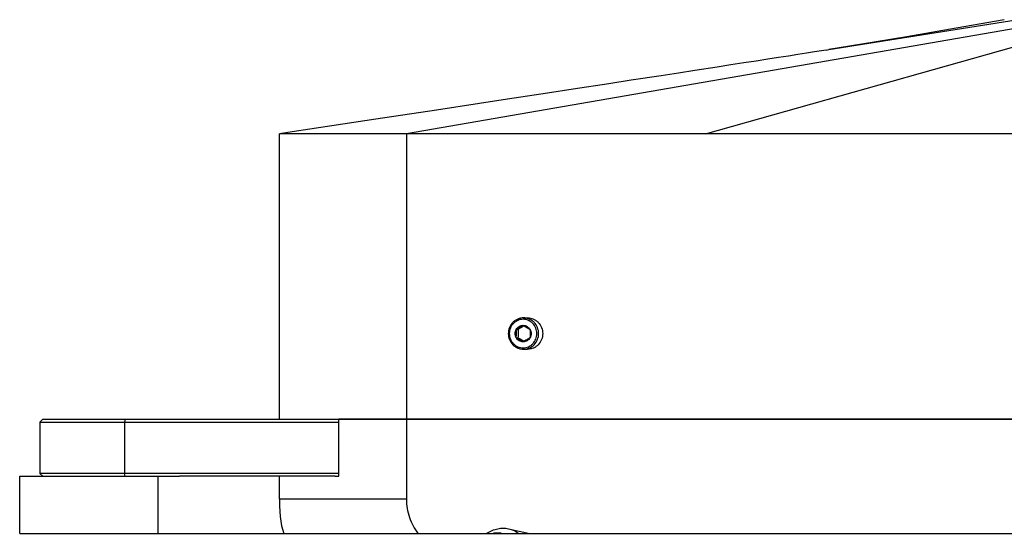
# Model space of a CAD drawing. Header units: millimetres. Extents: x -491 to 2059, y -393 to 795.
# Tile 292 of 323: x 1465 to 1534, y 175 to 211. Entities that reach past the tile are written whole.
import ezdxf

# ---------------------------------------------------------------- set-up
doc = ezdxf.new("R2010")
doc.units = ezdxf.units.MM
doc.header["$LTSCALE"] = 462.55
doc.layers.get('0').update_dxf_attribs({"linetype": 'CONTINUOUS'})
for name, color, linetype in [('_0219_COVER_TOP_PBL89', 7, 'CONTINUOUS'), ('_0302_DELTA_BOTTOM_COVER-3T_PBL108', 7, 'CONTINUOUS'), ('A2200202_ABL100', 7, 'CONTINUOUS'), ('DR1SM11A1001_ABL95', 7, 'CONTINUOUS'), ('DR1SM11P1002_PBL104', 7, 'CONTINUOUS'), ('DR1SM11P1003_PBL96', 7, 'CONTINUOUS'), ('M2000103__PBL88', 7, 'CONTINUOUS'), ('M2200103_PBL133', 7, 'CONTINUOUS'), ('M2200201_PBL101', 7, 'CONTINUOUS'), ('M2200301_PBL202', 7, 'CONTINUOUS'), ('P9140503_BOLT_PBL206', 7, 'CONTINUOUS'), ('오른쪽_7_VBL87', 7, 'CONTINUOUS')]:
    doc.layers.add(name, color=color, linetype=linetype)

# ---------------------------------------------------------------- blocks, each defined once
blk = doc.blocks.new('M2000103__PBL88', base_point=(2967.45, 1434.68))
at = {"layer": 'M2000103__PBL88', "color": 7}
for p, q in [((2719.02, 1439.68), (2718.52, 1439.18)), ((2718.52, 1439.18), (2718.52, 1430.18)), ((2718.52, 1439.18), (2770.88, 1439.18)), ((2719.02, 1439.68), (2770.88, 1439.68)), ((2719.02, 1429.68), (2718.52, 1430.18)), ((2770.88, 1430.18), (2718.52, 1430.18)), ((2770.22, 1429.68), (2742.97, 1429.68))]:
    blk.add_line(p, q, dxfattribs=at)
at = {"layer": 'M2000103__PBL88', "color": 2}
for p, q in [((2733.48, 1439.68), (2733.35, 1439.18)), ((2733.35, 1439.18), (2733.35, 1430.18)), ((2733.48, 1429.68), (2733.35, 1430.18))]:
    blk.add_line(p, q, dxfattribs=at)
blk = doc.blocks.new('_0219_COVER_TOP_PBL89', base_point=(2975.92, 1474.68))
at = {"layer": '_0219_COVER_TOP_PBL89', "color": 2}
for p, q in [((2898.36, 1509.68), (2782.73, 1489.68)), ((2835.11, 1489.68), (2905.92, 1509.68)), ((2856.7, 1504.43), (2889.53, 1509.68)), ((2782.73, 1489.68), (2782.73, 1439.68))]:
    blk.add_line(p, q, dxfattribs=at)
at = {"layer": '_0219_COVER_TOP_PBL89', "color": 7}
for p, q in [((2852.78, 1503.81), (2851.26, 1503.57)), ((2854.17, 1504.03), (2852.78, 1503.81)), ((2855.41, 1504.22), (2854.17, 1504.03)), ((2856.23, 1504.35), (2855.41, 1504.22)), ((2856.25, 1504.36), (2856.7, 1504.43)), ((2841.84, 1502.1), (2839.56, 1501.75)), ((2843.99, 1502.43), (2841.84, 1502.1)), ((2845.99, 1502.74), (2843.99, 1502.43)), ((2847.87, 1503.04), (2845.99, 1502.74)), ((2849.62, 1503.31), (2847.87, 1503.04)), ((2851.26, 1503.57), (2849.62, 1503.31)), ((2830.39, 1500.33), (2827.33, 1499.86)), ((2833.21, 1500.77), (2830.39, 1500.33)), ((2837.13, 1501.37), (2833.21, 1500.77)), ((2839.56, 1501.75), (2837.13, 1501.37)), ((2822.08, 1499.06), (2818.19, 1498.46)), ((2827.33, 1499.86), (2822.08, 1499.06)), ((2807.44, 1496.82), (2800.4, 1495.75)), ((2811.9, 1497.5), (2807.44, 1496.82)), ((2818.19, 1498.46), (2811.9, 1497.5)), ((2800.4, 1495.75), (2795.52, 1495)), ((2787.97, 1493.85), (2777.37, 1492.24)), ((2795.52, 1495), (2787.97, 1493.85)), ((2760.5, 1439.68), (2760.5, 1489.68)), ((3191.33, 1489.68), (2760.5, 1489.68)), ((2893.13, 1439.68), (2770.88, 1439.68))]:
    blk.add_line(p, q, dxfattribs=at)
for points in [[(2887.43, 1509.68), (2879.01, 1508.19), (2870.37, 1506.69), (2862.46, 1505.37), (2856.7, 1504.43)], [(2777.37, 1492.24), (2765.8, 1490.49), (2762.72, 1490.02), (2760.5, 1489.68)]]:
    blk.add_lwpolyline(points, dxfattribs=at)
blk = doc.blocks.new('DR1SM11P1003_PBL96', base_point=(2988.4, 1059.51))
at = {"layer": 'DR1SM11P1003_PBL96', "color": 7}
blk.add_line((2728.59, 1419.68), (2898.4, 1419.68), dxfattribs=at)
blk = doc.blocks.new('DR1SM11P1002_PBL104', base_point=(2728.98, 1424.68))
at = {"layer": 'DR1SM11P1002_PBL104', "color": 7}
for p, q in [((2714.99, 1419.68), (2714.99, 1429.68)), ((2714.99, 1429.68), (2742.97, 1429.68)), ((2739.27, 1419.68), (2739.27, 1429.68)), ((2714.99, 1419.68), (2728.59, 1419.68))]:
    blk.add_line(p, q, dxfattribs=at)
blk = doc.blocks.new('DR1SM11A1001_ABL95', base_point=(2988.4, 1064.51))
at = {"layer": 'DR1SM11P1002_PBL104'}
blk.add_blockref('DR1SM11P1002_PBL104', (2728.98, 1424.68), dxfattribs=at)
at = {"layer": 'DR1SM11P1003_PBL96'}
blk.add_blockref('DR1SM11P1003_PBL96', (2988.4, 1059.51), dxfattribs=at)
blk = doc.blocks.new('M2200201_PBL101', base_point=(2797.09, 1393.59))
at = {"layer": 'M2200201_PBL101', "color": 7}
for p, q in [((2800.62, 1420.49), (2804.32, 1419.68)), ((2785.58, 1390.32), (2785.94, 1392.48)), ((2802.44, 1392.48), (2802.08, 1390.32)), ((2803.82, 1392.48), (2803.43, 1390.14)), ((2814.49, 1387.71), (2815.28, 1392.48)), ((2814.85, 1387.52), (2815.66, 1392.48)), ((2780.47, 1382.03), (2778.52, 1370.18)), ((2803.78, 1377.87), (2804.47, 1382.03)), ((2805.29, 1382.43), (2805.82, 1381.85)), ((2805.4, 1379.31), (2805.82, 1381.85)), ((2810.3, 1381.78), (2805.54, 1382.82)), ((2809.03, 1381.14), (2805.82, 1381.85)), ((2802.52, 1370.18), (2803.04, 1373.34)), ((2778.61, 1369.6), (2778.52, 1370.18)), ((2778.52, 1370.18), (2802.52, 1370.18)), ((2779.21, 1369.02), (2778.61, 1369.6)), ((2803.11, 1369.6), (2802.52, 1370.18)), ((2803.87, 1370), (2803.11, 1369.6)), ((2803.21, 1369.02), (2803.11, 1369.6)), ((2803.87, 1370), (2804, 1370.79)), ((2804.34, 1369.9), (2803.87, 1370)), ((2790.27, 1366.59), (2779.21, 1369.02)), ((2779.21, 1369.02), (2803.21, 1369.02)), ((2804.8, 1368.67), (2803.21, 1369.02)), ((2805.59, 1366.59), (2790.27, 1366.59))]:
    blk.add_line(p, q, dxfattribs=at)
at = {"layer": 'M2200201_PBL101', "color": 2}
for p, q in [((2803.43, 1390.14), (2802.08, 1390.32)), ((2803.43, 1390.14), (2814.49, 1387.71)), ((2814.49, 1387.71), (2814.85, 1387.52))]:
    blk.add_line(p, q, dxfattribs=at)
at = {"layer": 'M2200201_PBL101', "color": 7}
for centre, radius, start, end in [((2780.52, 1386.02), 3.34, 297.7683, 300.8983), ((2780.29, 1386.4), 3.78, 300.9404, 305.7276), ((2766.54, 1392.07), 17.17, 324.2271, 325.8283), ((2763.05, 1413.48), 35.74, 299.6638, 300.9215), ((2790.76, 1411.92), 32.88, 294.6484, 296.2431), ((2797.75, 1387.35), 9.01, 326.889, 329.8444)]:
    blk.add_arc(centre, radius, start, end, dxfattribs=at)
for points, knots in [([(2796.79, 1419.72), (2797.4, 1420.07), (2798.64, 1420.61), (2800.01, 1420.63), (2800.62, 1420.49)], [0, 0, 0, 0, 0.529615, 1, 1, 1, 1]), ([(2798, 1419.74), (2798.12, 1419.76), (2798.56, 1419.81), (2799.02, 1419.8), (2799.34, 1419.74)], [0, 0, 0, 0, 0.255894, 1, 1, 1, 1]), ([(2800.62, 1420.49), (2800.77, 1420.46), (2801.37, 1420.3), (2801.93, 1419.99), (2802.31, 1419.72)], [0, 0, 0, 0, 0.245341, 1, 1, 1, 1]), ([(2782.13, 1382.96), (2782.56, 1383.35), (2783.37, 1384.33), (2784.72, 1386.73), (2785.34, 1388.85), (2785.58, 1390.32)], [0, 0, 0, 0, 0.211358, 0.45628, 1, 1, 1, 1]), ([(2802.08, 1390.32), (2801.92, 1389.35), (2801.78, 1387.48), (2802.05, 1385.24), (2802.58, 1383.77), (2803.09, 1382.93), (2803.72, 1382.32), (2804.22, 1382.09), (2804.47, 1382.03)], [0, 0, 0, 0, 0.320866, 0.602017, 0.721521, 0.82585, 0.917013, 1, 1, 1, 1]), ([(2803.43, 1390.14), (2803.29, 1389.27), (2803.16, 1387.63), (2803.4, 1385.65), (2803.88, 1384.35), (2804.32, 1383.61), (2804.88, 1383.08), (2805.32, 1382.87), (2805.54, 1382.82)], [0, 0, 0, 0, 0.320867, 0.602017, 0.721521, 0.82585, 0.917013, 1, 1, 1, 1]), ([(2814.45, 1383.65), (2814.39, 1383.96), (2814.24, 1385.31), (2814.32, 1386.68), (2814.49, 1387.71)], [0, 0, 0, 0, 0.231836, 1, 1, 1, 1]), ([(2814.69, 1383.72), (2814.66, 1384.02), (2814.58, 1385.29), (2814.69, 1386.57), (2814.85, 1387.52)], [0, 0, 0, 0, 0.237335, 1, 1, 1, 1]), ([(2780.47, 1382.03), (2780.61, 1382.06), (2781.22, 1382.26), (2781.76, 1382.63), (2782.13, 1382.96)], [0, 0, 0, 0, 0.225389, 1, 1, 1, 1]), ([(2781.42, 1382.82), (2781.48, 1382.83), (2781.7, 1382.89), (2781.92, 1382.98), (2782.08, 1383.07)], [0, 0, 0, 0, 0.239331, 1, 1, 1, 1])]:
    blk.add_open_spline(points, degree=3, knots=knots, dxfattribs=at)
blk = doc.blocks.new('M2200103_PBL133', base_point=(2889.19, 1364.28))
at = {"layer": 'M2200103_PBL133', "color": 7}
for p, q in [((2882.43, 1363.37), (2883.37, 1369.07)), ((2892.25, 1367.21), (2891.46, 1367.29)), ((2882.43, 1363.37), (2882.77, 1362.39)), ((2895.94, 1359.5), (2882.77, 1362.39)), ((2882.77, 1362.39), (2895.61, 1362.39))]:
    blk.add_line(p, q, dxfattribs=at)
for points, knots in [([(2891.75, 1366.81), (2891.29, 1366.81), (2890.35, 1366.98), (2889.55, 1367.47), (2889.18, 1367.78)], [0, 0, 0, 0, 0.49032, 1, 1, 1, 1]), ([(2894.96, 1368.01), (2894.46, 1367.64), (2893.45, 1367.05), (2892.29, 1366.81), (2891.75, 1366.81)], [0, 0, 0, 0, 0.534362, 1, 1, 1, 1]), ([(2894.95, 1368.09), (2894.73, 1367.95), (2893.9, 1367.48), (2892.94, 1367.21), (2892.25, 1367.21)], [0, 0, 0, 0, 0.274282, 1, 1, 1, 1])]:
    blk.add_open_spline(points, degree=3, knots=knots, dxfattribs=at)
blk = doc.blocks.new('M2200301_PBL202', base_point=(2853.06, 1375.72))
at = {"layer": 'M2200301_PBL202', "color": 7}
for p, q in [((2815.44, 1383.97), (2814.65, 1384.14)), ((2891.46, 1367.29), (2833.12, 1380.09))]:
    blk.add_line(p, q, dxfattribs=at)
blk = doc.blocks.new('A2200202_ABL100', base_point=(2837.23, 1390.04))
at = {"layer": 'M2200103_PBL133'}
blk.add_blockref('M2200103_PBL133', (2889.19, 1364.28), dxfattribs=at)
at = {"layer": 'M2200201_PBL101'}
blk.add_blockref('M2200201_PBL101', (2797.09, 1393.59), dxfattribs=at)
at = {"layer": 'M2200301_PBL202'}
blk.add_blockref('M2200301_PBL202', (2853.06, 1375.72), dxfattribs=at)
blk = doc.blocks.new('_0302_DELTA_BOTTOM_COVER-3T_PBL108', base_point=(2842.38, 1380.68))
at = {"layer": '_0302_DELTA_BOTTOM_COVER-3T_PBL108', "color": 7}
for p, q in [((2770.88, 1429.68), (2770.88, 1439.68)), ((2770.88, 1439.68), (2893.13, 1439.68)), ((2760.5, 1425.68), (2760.5, 1429.68)), ((2770.22, 1429.68), (2770.88, 1429.68)), ((2784.23, 1392.48), (2785.34, 1389.19)), ((2839.56, 1321.68), (2833.92, 1321.68)), ((2924.27, 1321.68), (2849.75, 1321.68))]:
    blk.add_line(p, q, dxfattribs=at)
at = {"layer": '_0302_DELTA_BOTTOM_COVER-3T_PBL108', "color": 2}
for p, q in [((2782.73, 1439.68), (2782.73, 1425.68)), ((2782.73, 1425.68), (2760.5, 1425.68)), ((2800.65, 1344.04), (2831.11, 1344.04)), ((2841.29, 1344.04), (2898.03, 1344.04))]:
    blk.add_line(p, q, dxfattribs=at)
at = {"layer": '_0302_DELTA_BOTTOM_COVER-3T_PBL108', "color": 7}
for points in [[(2760.5, 1425.68), (2760.49, 1424.42), (2760.59, 1422.63), (2760.87, 1421), (2761.23, 1419.68)], [(2792.96, 1366.59), (2794.48, 1362.1), (2800.65, 1344.04)], [(2800.65, 1344.04), (2802.92, 1338.83), (2806.2, 1333.97), (2810.29, 1329.89), (2815.36, 1326.46), (2821.78, 1323.64), (2828.39, 1322.08), (2833.92, 1321.68)]]:
    blk.add_lwpolyline(points, dxfattribs=at)
at = {"layer": '_0302_DELTA_BOTTOM_COVER-3T_PBL108', "color": 2}
for centre, radius, start, end in [((5019.67, 1798.79), 2241.63, 191.23969, 191.70445), ((2847.67, 1341.13), 19.56, 237.3833, 242.9992)]:
    blk.add_arc(centre, radius, start, end, dxfattribs=at)
for points, knots in [([(2782.73, 1425.68), (2782.73, 1424.6), (2783.07, 1422.42), (2784.12, 1420.49), (2784.76, 1419.62)], [0, 0, 0, 0, 0.501615, 1, 1, 1, 1]), ([(2837.13, 1324.66), (2834.05, 1326.62), (2830.08, 1331.03), (2826.49, 1337.97), (2825.09, 1341.95), (2824.66, 1344.04)], [0, 0, 0, 0, 0.466447, 0.727048, 1, 1, 1, 1]), ([(2909.62, 1325.99), (2909.87, 1325.33), (2910.47, 1323.99), (2911.59, 1322.26), (2912.89, 1321.68), (2913.42, 1321.68)], [0, 0, 0, 0, 0.351059, 0.734386, 1, 1, 1, 1])]:
    blk.add_open_spline(points, degree=3, knots=knots, dxfattribs=at)
blk = doc.blocks.new('P9140503_BOLT_PBL206', base_point=(2803.58, 1454.68))
at = {"layer": 'P9140503_BOLT_PBL206', "color": 7}
for p, q in [((2803.22, 1457.43), (2803.93, 1457.43)), ((2801.95, 1455.4), (2802.26, 1455.4)), ((2801.95, 1453.96), (2802.26, 1453.96)), ((2803.22, 1451.93), (2803.93, 1451.93))]:
    blk.add_line(p, q, dxfattribs=at)
for points, knots in [([(2803.22, 1457.43), (2803.05, 1457.43), (2802.7, 1457.4), (2802.2, 1457.24), (2801.74, 1456.98), (2801.2, 1456.52), (2800.7, 1455.76), (2800.5, 1454.68), (2800.7, 1453.61), (2801.2, 1452.84), (2801.74, 1452.38), (2802.2, 1452.13), (2802.7, 1451.97), (2803.05, 1451.93), (2803.22, 1451.93)], [0, 0, 0, 0, 0.061579, 0.123317, 0.185362, 0.2478, 0.373322, 0.5, 0.626678, 0.7522, 0.814638, 0.876683, 0.938421, 1, 1, 1, 1]), ([(2803.16, 1457.18), (2803, 1457.18), (2802.68, 1457.15), (2802.23, 1457.01), (2801.81, 1456.77), (2801.31, 1456.36), (2800.87, 1455.66), (2800.68, 1454.68), (2800.87, 1453.71), (2801.31, 1453.01), (2801.81, 1452.59), (2802.23, 1452.36), (2802.68, 1452.21), (2803, 1452.18), (2803.16, 1452.18)], [0, 0, 0, 0, 0.061578, 0.123317, 0.185362, 0.2478, 0.373323, 0.500001, 0.626679, 0.7522, 0.814638, 0.876682, 0.938421, 1, 1, 1, 1]), ([(2803.16, 1452.18), (2803.32, 1452.18), (2803.63, 1452.21), (2804.09, 1452.36), (2804.51, 1452.59), (2805, 1453.01), (2805.45, 1453.71), (2805.63, 1454.68), (2805.45, 1455.66), (2805, 1456.36), (2804.51, 1456.77), (2804.09, 1457.01), (2803.63, 1457.15), (2803.32, 1457.18), (2803.16, 1457.18)], [0, 0, 0, 0, 0.061578, 0.123317, 0.185362, 0.2478, 0.373323, 0.500001, 0.626679, 0.7522, 0.814638, 0.876682, 0.938421, 1, 1, 1, 1]), ([(2803.22, 1451.93), (2803.4, 1451.93), (2803.74, 1451.97), (2804.25, 1452.13), (2804.71, 1452.38), (2805.25, 1452.84), (2805.74, 1453.61), (2805.95, 1454.68), (2805.74, 1455.76), (2805.25, 1456.52), (2804.71, 1456.98), (2804.25, 1457.24), (2803.74, 1457.4), (2803.4, 1457.43), (2803.22, 1457.43)], [0, 0, 0, 0, 0.061579, 0.123317, 0.185362, 0.2478, 0.373322, 0.5, 0.626678, 0.7522, 0.814638, 0.876683, 0.938421, 1, 1, 1, 1]), ([(2803.93, 1457.43), (2804.11, 1457.43), (2804.46, 1457.4), (2804.96, 1457.24), (2805.42, 1456.98), (2805.96, 1456.52), (2806.45, 1455.76), (2806.66, 1454.68), (2806.45, 1453.61), (2805.96, 1452.84), (2805.42, 1452.38), (2804.96, 1452.13), (2804.46, 1451.97), (2804.11, 1451.93), (2803.93, 1451.93)], [0, 0, 0, 0, 0.061578, 0.123317, 0.185362, 0.247801, 0.373324, 0.500002, 0.626679, 0.7522, 0.814638, 0.876682, 0.938421, 1, 1, 1, 1]), ([(2801.95, 1453.96), (2801.83, 1454.18), (2801.7, 1454.68), (2801.83, 1455.19), (2801.95, 1455.4)], [0, 0, 0, 0, 0.5, 1, 1, 1, 1]), ([(2801.95, 1455.4), (2802.01, 1455.51), (2802.16, 1455.71), (2802.45, 1455.95), (2802.79, 1456.09), (2803.04, 1456.13), (2803.16, 1456.13)], [0, 0, 0, 0, 0.252976, 0.503675, 0.752402, 1, 1, 1, 1]), ([(2801.95, 1455.4), (2802.16, 1455.52), (2802.57, 1455.75), (2802.97, 1456), (2803.16, 1456.13)], [0, 0, 0, 0, 0.51762, 1, 1, 1, 1]), ([(2801.95, 1453.96), (2801.97, 1454.2), (2801.99, 1454.68), (2801.97, 1455.16), (2801.95, 1455.4)], [0, 0, 0, 0, 0.500003, 1, 1, 1, 1]), ([(2803.32, 1456.03), (2803.24, 1455.98), (2802.89, 1455.76), (2802.53, 1455.56), (2802.26, 1455.4)], [0, 0, 0, 0, 0.238034, 1, 1, 1, 1]), ([(2802.26, 1455.4), (2802.26, 1455.34), (2802.28, 1455.1), (2802.29, 1454.86), (2802.29, 1454.68)], [0, 0, 0, 0, 0.24591, 1, 1, 1, 1]), ([(2803.16, 1456.13), (2803.37, 1456.01), (2803.78, 1455.78), (2804.18, 1455.53), (2804.36, 1455.4)], [0, 0, 0, 0, 0.51762, 1, 1, 1, 1]), ([(2803.16, 1456.13), (2803.28, 1456.13), (2803.52, 1456.09), (2803.86, 1455.95), (2804.16, 1455.71), (2804.3, 1455.51), (2804.36, 1455.4)], [0, 0, 0, 0, 0.247598, 0.496325, 0.747024, 1, 1, 1, 1]), ([(2804.36, 1455.4), (2804.38, 1455.16), (2804.4, 1454.68), (2804.38, 1454.2), (2804.36, 1453.96)], [0, 0, 0, 0, 0.499997, 1, 1, 1, 1]), ([(2804.36, 1455.4), (2804.49, 1455.19), (2804.62, 1454.68), (2804.49, 1454.18), (2804.36, 1453.96)], [0, 0, 0, 0, 0.5, 1, 1, 1, 1]), ([(2803.16, 1453.24), (2803.04, 1453.24), (2802.79, 1453.27), (2802.45, 1453.42), (2802.16, 1453.65), (2802.01, 1453.85), (2801.95, 1453.96)], [0, 0, 0, 0, 0.247598, 0.496325, 0.747024, 1, 1, 1, 1]), ([(2803.16, 1453.24), (2802.97, 1453.36), (2802.57, 1453.61), (2802.16, 1453.84), (2801.95, 1453.96)], [0, 0, 0, 0, 0.482378, 1, 1, 1, 1]), ([(2802.29, 1454.68), (2802.29, 1454.62), (2802.28, 1454.38), (2802.27, 1454.14), (2802.26, 1453.96)], [0, 0, 0, 0, 0.253317, 1, 1, 1, 1]), ([(2802.26, 1453.96), (2802.35, 1453.91), (2802.71, 1453.71), (2803.07, 1453.5), (2803.32, 1453.33)], [0, 0, 0, 0, 0.257392, 1, 1, 1, 1]), ([(2804.36, 1453.96), (2804.18, 1453.84), (2803.78, 1453.59), (2803.37, 1453.36), (2803.16, 1453.24)], [0, 0, 0, 0, 0.482378, 1, 1, 1, 1]), ([(2804.36, 1453.96), (2804.3, 1453.85), (2804.16, 1453.65), (2803.86, 1453.42), (2803.52, 1453.27), (2803.28, 1453.24), (2803.16, 1453.24)], [0, 0, 0, 0, 0.252976, 0.503675, 0.752402, 1, 1, 1, 1])]:
    blk.add_open_spline(points, degree=3, knots=knots, dxfattribs=at)
blk = doc.blocks.new('오른쪽_7_VBL87', base_point=(2988.4, 1104.51))
at = {"layer": '_0219_COVER_TOP_PBL89'}
blk.add_blockref('_0219_COVER_TOP_PBL89', (2975.92, 1474.68), dxfattribs=at)
at = {"layer": '_0302_DELTA_BOTTOM_COVER-3T_PBL108'}
blk.add_blockref('_0302_DELTA_BOTTOM_COVER-3T_PBL108', (2842.38, 1380.68), dxfattribs=at)
at = {"layer": 'A2200202_ABL100'}
blk.add_blockref('A2200202_ABL100', (2837.23, 1390.04), dxfattribs=at)
at = {"layer": 'DR1SM11A1001_ABL95'}
blk.add_blockref('DR1SM11A1001_ABL95', (2988.4, 1064.51), dxfattribs=at)
at = {"layer": 'M2000103__PBL88'}
blk.add_blockref('M2000103__PBL88', (2967.45, 1434.68), dxfattribs=at)
at = {"layer": 'P9140503_BOLT_PBL206'}
blk.add_blockref('P9140503_BOLT_PBL206', (2803.58, 1454.68), dxfattribs=at)
blk = doc.blocks.new('EEEEE')
at = {"layer": '오른쪽_7_VBL87'}
blk.add_blockref('오른쪽_7_VBL87', (2988.396, 1104.509), dxfattribs=at)

msp = doc.modelspace()

# ---------------------------------------------------------------- block references
at = {"xscale": 0.4, "yscale": 0.4, "zscale": 0.4}
msp.add_blockref('EEEEE', (379.168, -392.534), dxfattribs=at)

doc.saveas('drawing.dxf')
